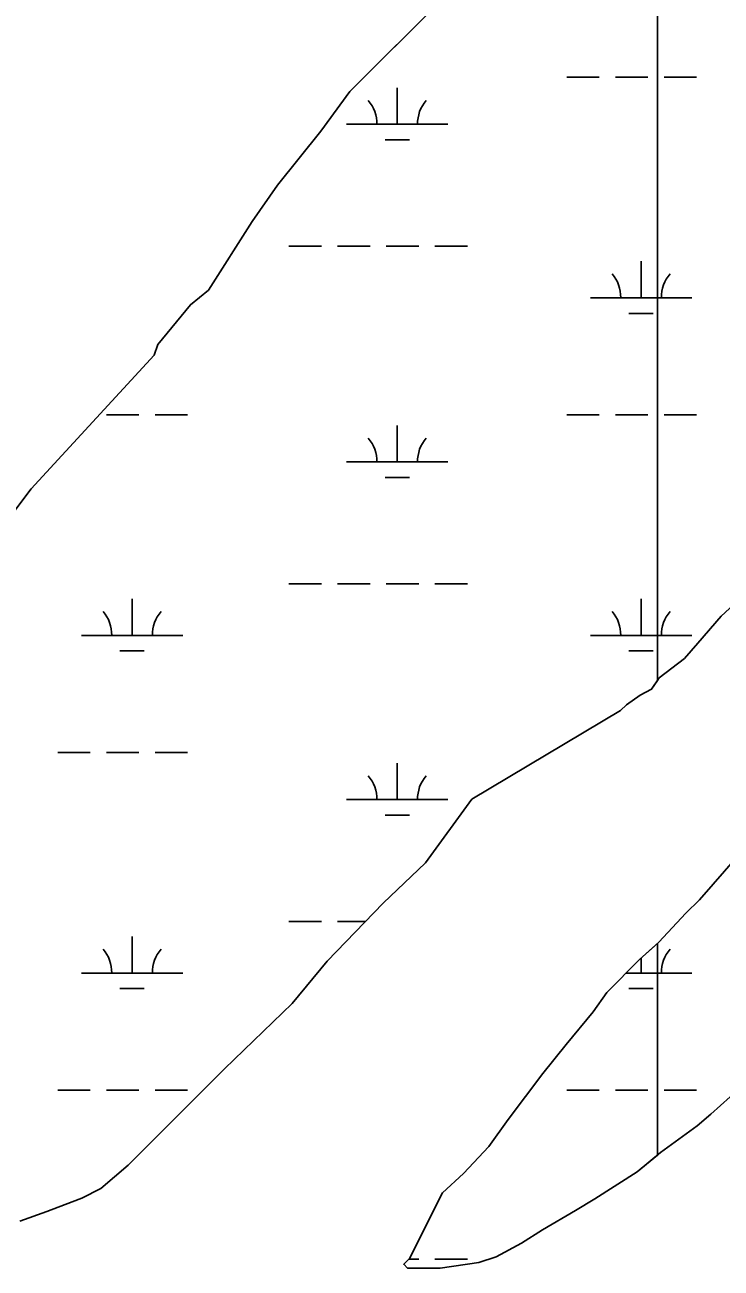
# Model space of a CAD drawing. Extents: x 3161564 to 3199464, y 849354 to 874788.
# Drawn here: x 3192849 to 3193536, y 861701 to 862925 of the extents above; entities that cross this region are included whole.
import ezdxf

# ---------------------------------------------------------------- set-up
doc = ezdxf.new("R2010")
doc.units = 0
for name, color, linetype in [('V-SITE-VEGE', 7, 'Continuous'), ('V-TOPO-SHOR', 7, 'Continuous'), ('V-WETL-SWMP', 7, 'Continuous')]:
    doc.layers.add(name, color=color, linetype=linetype)

msp = doc.modelspace()

# ---------------------------------------------------------------- linework, layer by layer
at = {"layer": 'V-SITE-VEGE'}
for p, q in [((3193473.2, 863181.7), (3193473.2, 862279.4)), ((3193513.1, 862316.3), (3193536, 862342.9)), ((3193499.8, 862301.1), (3193513.1, 862316.3)), ((3193475, 862282.2), (3193499.8, 862301.1)), ((3193473.2, 862279.4), (3193475, 862282.2)), ((3193552.7, 862107), (3193514.6, 862063.4)), ((3193514.6, 862063.4), (3193501.3, 862050.1)), ((3193501.3, 862050.1), (3193474.6, 862021.6)), ((3193474.6, 862021.6), (3193473.2, 862020.3)), ((3193473.2, 862020.3), (3193473.2, 861811.8)), ((3193525.7, 861852.2), (3193563.8, 861886.4)), ((3193512.3, 861840.8), (3193525.7, 861852.2)), ((3193476.1, 861814.3), (3193512.3, 861840.8)), ((3193473.2, 861811.8), (3193476.1, 861814.3))]:
    msp.add_line(p, q, dxfattribs=at)
for points in [[(3192844.6, 861746.9), (3192871.2, 861756.3), (3192896, 861765.8), (3192905.5, 861769.6), (3192924.5, 861779.1), (3192951.2, 861801.8), (3193046.4, 861896.8), (3193113.1, 861961.3), (3193147.4, 862003.1), (3193202.7, 862060.1), (3193244.6, 862100), (3193290.3, 862162.6), (3193436.9, 862249.9), (3193442.7, 862255.6), (3193456, 862265.1), (3193467.4, 862270.8), (3193473.2, 862279.4), (3193473.2, 863181.7)], [(3193345.1, 863034.5), (3193170, 862860), (3193141.4, 862820.8), (3193098.5, 862767.4), (3193073.5, 862731.8), (3193030.6, 862664.1), (3193012.7, 862649.8), (3192980.6, 862610.6), (3192977, 862599.9), (3192855.5, 862468.2), (3192780.4, 862368.4)]]:
    msp.add_lwpolyline(points, dxfattribs=at)
msp.add_lwpolyline([(3193473.2, 862020.3), (3193455.5, 862004.5), (3193423.2, 861972.2), (3193409.8, 861953.2), (3193383.1, 861920.9), (3193360.3, 861892.4), (3193326, 861846.8), (3193306.9, 861820.3), (3193282.1, 861793.7), (3193261.2, 861774.7), (3193228.7, 861710.1), (3193223, 861704.4), (3193226.8, 861700.6), (3193259.1, 861700.5), (3193297.2, 861706.2), (3193314.3, 861711.8), (3193339.1, 861725.1), (3193360, 861738.4), (3193392.4, 861757.3), (3193411.4, 861768.7), (3193453.3, 861795.3), (3193473.2, 861811.8)], close=True, dxfattribs=at)
at = {"layer": 'V-TOPO-SHOR'}
for p, q in [((3193345.1, 863034.5), (3193170, 862860)), ((3193170, 862860), (3193141.4, 862820.8)), ((3193141.4, 862820.8), (3193098.5, 862767.4)), ((3193098.5, 862767.4), (3193073.5, 862731.8)), ((3193073.5, 862731.8), (3193030.6, 862664.1)), ((3193030.6, 862664.1), (3193012.7, 862649.8)), ((3193012.7, 862649.8), (3192980.6, 862610.6)), ((3192977, 862600), (3192855.5, 862468.2)), ((3192980.6, 862610.6), (3192977, 862600)), ((3192855.5, 862468.2), (3192780.4, 862368.4)), ((3193536, 862342.9), (3193560.8, 862365.7)), ((3193513.1, 862316.3), (3193536, 862342.9)), ((3193499.8, 862301.1), (3193513.1, 862316.3)), ((3193475, 862282.2), (3193499.8, 862301.1)), ((3193467.4, 862270.8), (3193475, 862282.2)), ((3193456, 862265.1), (3193467.4, 862270.8)), ((3193442.7, 862255.6), (3193456, 862265.1)), ((3193290.3, 862162.7), (3193436.9, 862249.9)), ((3193436.9, 862249.9), (3193442.7, 862255.6)), ((3193244.6, 862100), (3193290.3, 862162.7)), ((3193202.7, 862060.1), (3193244.6, 862100)), ((3193552.7, 862107), (3193514.6, 862063.4)), ((3193147.4, 862003.1), (3193202.7, 862060.1)), ((3193514.6, 862063.4), (3193501.3, 862050.1)), ((3193501.3, 862050.1), (3193474.6, 862021.6)), ((3193474.6, 862021.6), (3193455.5, 862004.5)), ((3193113.1, 861961.3), (3193147.4, 862003.1)), ((3193455.5, 862004.5), (3193423.2, 861972.2)), ((3193423.2, 861972.2), (3193409.8, 861953.2)), ((3193046.4, 861896.8), (3193113.1, 861961.3)), ((3193409.8, 861953.2), (3193383.1, 861920.9)), ((3193383.1, 861920.9), (3193360.3, 861892.4)), ((3192951.2, 861801.8), (3193046.4, 861896.8)), ((3193360.3, 861892.4), (3193325.9, 861846.9)), ((3193525.7, 861852.2), (3193563.8, 861886.4)), ((3193512.3, 861840.8), (3193525.7, 861852.2)), ((3193325.9, 861846.9), (3193306.9, 861820.3)), ((3193476.1, 861814.3), (3193512.3, 861840.8)), ((3193306.9, 861820.3), (3193282.1, 861793.7)), ((3193453.3, 861795.3), (3193476.1, 861814.3)), ((3192924.5, 861779.1), (3192951.2, 861801.8)), ((3193282.1, 861793.7), (3193261.2, 861774.7)), ((3193411.4, 861768.7), (3193453.3, 861795.3)), ((3192905.5, 861769.6), (3192924.5, 861779.1)), ((3192896, 861765.8), (3192905.5, 861769.6)), ((3193261.2, 861774.7), (3193228.7, 861710.1)), ((3193392.4, 861757.4), (3193411.4, 861768.7)), ((3192844.6, 861746.9), (3192871.2, 861756.3)), ((3192871.2, 861756.3), (3192896, 861765.8)), ((3193360, 861738.4), (3193392.4, 861757.4)), ((3193339.1, 861725.1), (3193360, 861738.4)), ((3193314.3, 861711.8), (3193339.1, 861725.1)), ((3193228.7, 861710.1), (3193223, 861704.4)), ((3193259.1, 861700.5), (3193297.2, 861706.2)), ((3193297.2, 861706.2), (3193314.3, 861711.8)), ((3193223, 861704.4), (3193226.8, 861700.6)), ((3193226.8, 861700.6), (3193259.1, 861700.5))]:
    msp.add_line(p, q, dxfattribs=at)
at = {"layer": 'V-WETL-SWMP'}
for p, q in [((3193345.1, 863034.5), (3193170, 862860)), ((3193383.7, 862873.9), (3193415.7, 862873.9)), ((3193431.7, 862873.9), (3193463.7, 862873.9)), ((3193479.7, 862873.9), (3193511.7, 862873.9)), ((3193170, 862860), (3193141.4, 862820.8)), ((3193216.6, 862827.5), (3193216.6, 862863.5)), ((3193141.4, 862820.8), (3193098.5, 862767.4)), ((3193166.6, 862827.5), (3193266.6, 862827.5)), ((3193204.6, 862812.1), (3193228.6, 862812.1)), ((3193098.5, 862767.4), (3193073.5, 862731.8)), ((3193073.5, 862731.8), (3193030.6, 862664.1)), ((3193109.8, 862707.4), (3193141.8, 862707.4)), ((3193157.8, 862707.4), (3193189.8, 862707.4)), ((3193205.8, 862707.4), (3193237.8, 862707.4)), ((3193253.8, 862707.4), (3193285.8, 862707.4)), ((3193457.1, 862656.7), (3193457.1, 862692.7)), ((3193030.6, 862664.1), (3193012.7, 862649.8)), ((3193012.7, 862649.8), (3192980.6, 862610.6)), ((3193407.1, 862656.7), (3193507.1, 862656.7)), ((3193445.1, 862641.2), (3193469.1, 862641.2)), ((3192977, 862600), (3192855.5, 862468.2)), ((3192980.6, 862610.6), (3192977, 862600)), ((3192929.8, 862541.2), (3192961.8, 862541.2)), ((3192977.8, 862541.2), (3193009.8, 862541.2)), ((3193383.7, 862541.2), (3193415.7, 862541.2)), ((3193431.7, 862541.2), (3193463.7, 862541.2)), ((3193479.7, 862541.2), (3193511.7, 862541.2)), ((3193216.6, 862494.8), (3193216.6, 862530.8)), ((3193166.6, 862494.8), (3193266.6, 862494.8)), ((3193204.6, 862479.4), (3193228.6, 862479.4)), ((3192855.5, 862468.2), (3192780.4, 862368.4)), ((3193109.8, 862374.7), (3193141.8, 862374.7)), ((3193157.8, 862374.7), (3193189.8, 862374.7)), ((3193205.8, 862374.7), (3193237.8, 862374.7)), ((3193253.8, 862374.7), (3193285.8, 862374.7)), ((3192955.2, 862324), (3192955.2, 862360)), ((3193457.1, 862324), (3193457.1, 862360)), ((3193536, 862342.9), (3193560.8, 862365.7)), ((3193513.1, 862316.3), (3193536, 862342.9)), ((3192905.2, 862324), (3193005.2, 862324)), ((3193407.1, 862324), (3193507.1, 862324)), ((3192943.2, 862308.6), (3192967.2, 862308.6)), ((3193445.1, 862308.6), (3193469.1, 862308.6)), ((3193499.8, 862301.1), (3193513.1, 862316.3)), ((3193475, 862282.2), (3193499.8, 862301.1)), ((3193467.4, 862270.8), (3193475, 862282.2)), ((3193456, 862265.1), (3193467.4, 862270.8)), ((3193442.7, 862255.6), (3193456, 862265.1)), ((3193290.3, 862162.7), (3193436.9, 862249.9)), ((3193436.9, 862249.9), (3193442.7, 862255.6)), ((3192881.8, 862208.6), (3192913.8, 862208.6)), ((3192929.8, 862208.6), (3192961.8, 862208.6)), ((3192977.8, 862208.6), (3193009.8, 862208.6)), ((3193216.6, 862162.1), (3193216.6, 862198.1)), ((3193166.6, 862162.1), (3193266.6, 862162.1)), ((3193244.6, 862100), (3193290.3, 862162.7)), ((3193204.6, 862146.7), (3193228.6, 862146.7)), ((3193202.7, 862060.1), (3193244.6, 862100)), ((3193552.7, 862107), (3193514.6, 862063.4)), ((3193147.4, 862003.1), (3193202.7, 862060.1)), ((3193514.6, 862063.4), (3193501.3, 862050.1)), ((3193501.3, 862050.1), (3193474.6, 862021.6)), ((3193109.8, 862042.1), (3193141.8, 862042.1)), ((3193157.8, 862042.1), (3193185.2, 862042.1)), ((3192955.2, 861991.3), (3192955.2, 862027.3)), ((3193474.6, 862021.6), (3193455.5, 862004.5)), ((3193113.1, 861961.3), (3193147.4, 862003.1)), ((3193455.5, 862004.5), (3193423.2, 861972.2)), ((3193457.1, 861991.3), (3193457.1, 862005.9)), ((3192905.2, 861991.3), (3193005.2, 861991.3)), ((3193442.3, 861991.3), (3193507.1, 861991.3)), ((3192943.2, 861975.9), (3192967.2, 861975.9)), ((3193445.1, 861975.9), (3193469.1, 861975.9)), ((3193423.2, 861972.2), (3193409.8, 861953.2)), ((3193046.4, 861896.8), (3193113.1, 861961.3)), ((3193409.8, 861953.2), (3193383.1, 861920.9)), ((3193383.1, 861920.9), (3193360.3, 861892.4)), ((3192951.2, 861801.8), (3193046.4, 861896.8)), ((3193360.3, 861892.4), (3193325.9, 861846.9)), ((3193525.7, 861852.2), (3193563.8, 861886.4)), ((3192881.8, 861875.9), (3192913.8, 861875.9)), ((3192929.8, 861875.9), (3192961.8, 861875.9)), ((3192977.8, 861875.9), (3193009.8, 861875.9)), ((3193383.7, 861875.9), (3193415.7, 861875.9)), ((3193431.7, 861875.9), (3193463.7, 861875.9)), ((3193479.7, 861875.9), (3193511.7, 861875.9)), ((3193512.3, 861840.8), (3193525.7, 861852.2)), ((3193325.9, 861846.9), (3193306.9, 861820.3)), ((3193476.1, 861814.3), (3193512.3, 861840.8)), ((3193306.9, 861820.3), (3193282.1, 861793.7)), ((3193453.3, 861795.3), (3193476.1, 861814.3)), ((3192924.5, 861779.1), (3192951.2, 861801.8)), ((3193282.1, 861793.7), (3193261.2, 861774.7)), ((3193411.4, 861768.7), (3193453.3, 861795.3)), ((3192905.5, 861769.6), (3192924.5, 861779.1)), ((3192896, 861765.8), (3192905.5, 861769.6)), ((3193261.2, 861774.7), (3193228.7, 861710.1)), ((3193392.4, 861757.4), (3193411.4, 861768.7)), ((3192844.6, 861746.9), (3192871.2, 861756.3)), ((3192871.2, 861756.3), (3192896, 861765.8)), ((3193360, 861738.4), (3193392.4, 861757.4)), ((3193339.1, 861725.1), (3193360, 861738.4)), ((3193314.3, 861711.8), (3193339.1, 861725.1)), ((3193228.7, 861710.1), (3193223, 861704.4)), ((3193228, 861709.4), (3193237.8, 861709.4)), ((3193253.8, 861709.4), (3193285.8, 861709.4)), ((3193259.1, 861700.5), (3193297.2, 861706.2)), ((3193297.2, 861706.2), (3193314.3, 861711.8)), ((3193223, 861704.4), (3193226.8, 861700.6)), ((3193226.8, 861700.6), (3193259.1, 861700.5))]:
    msp.add_line(p, q, dxfattribs=at)
for centre, start, end in [((3193161.4, 862828), 359.2282, 40.7718), ((3193271.8, 862828), 139.2282, 180.7718), ((3193401.8, 862657.2), 359.2282, 40.7718), ((3193512.3, 862657.2), 139.2282, 180.7718), ((3193161.4, 862495.3), 359.2282, 40.7718), ((3193271.8, 862495.3), 139.2282, 180.7718), ((3192899.9, 862324.5), 359.2282, 40.7718), ((3193010.4, 862324.5), 139.2282, 180.7718), ((3193401.8, 862324.5), 359.2282, 40.7718), ((3193512.3, 862324.5), 139.2282, 180.7718), ((3193161.4, 862162.6), 359.2282, 40.7718), ((3193271.8, 862162.6), 139.2282, 180.7718), ((3192899.9, 861991.8), 359.2282, 40.7718), ((3193010.4, 861991.8), 139.2282, 180.7718), ((3193512.3, 861991.8), 139.2282, 180.7718)]:
    msp.add_arc(centre, 35.2, start, end, dxfattribs=at)

doc.saveas('drawing.dxf')
